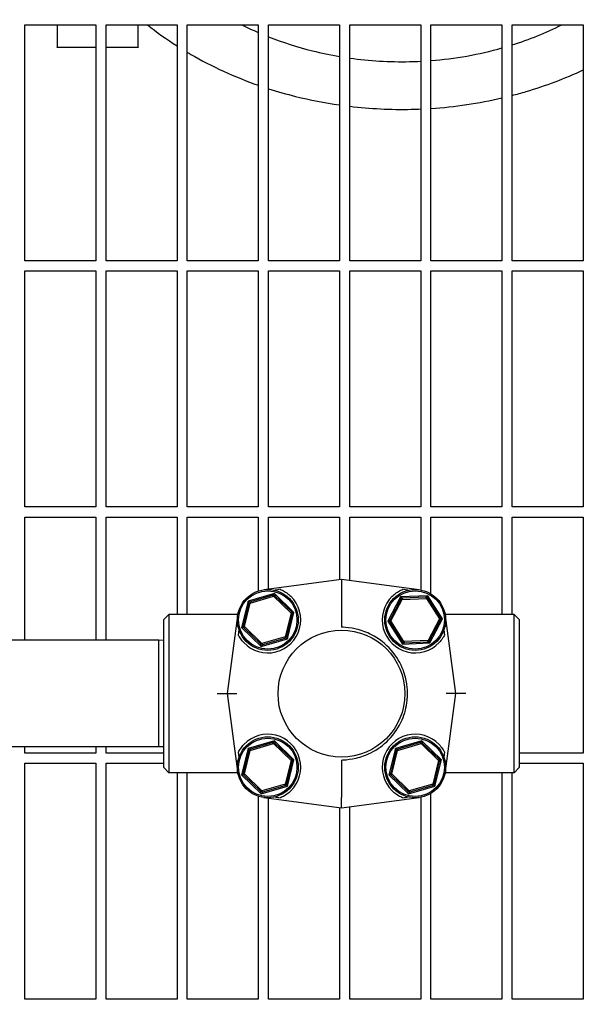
# Model space of a CAD drawing. Header units: inches. Extents: x 36 to 1719, y -84 to 1122.
# Tile 529 of 550: x 1048 to 1055, y 854 to 866. Entities that reach past the tile are written whole.
import ezdxf

# ---------------------------------------------------------------- set-up
doc = ezdxf.new("R2010")
doc.units = ezdxf.units.IN
doc.header["$LTSCALE"] = 48
doc.header["$MEASUREMENT"] = 0
doc.layers.add('Dimension (ANSI)', color=7, linetype='Continuous', lineweight=25)
doc.layers.add('Visible (ANSI)', color=7, linetype='Continuous', lineweight=30)
doc.styles.add('Note Text (ANSI)', font='tahoma.ttf')
doc.dimstyles.new('Architectural (ANSI)', dxfattribs={"dimscale": 48, "dimtxt": 0.125, "dimasz": 0.098425, "dimexe": 0.125, "dimexo": 0.0625, "dimgap": 0.031496, "dimtad": 0, "dimtih": 1, "dimtoh": 1, "dimdec": 4, "dimrnd": 1e-08, "dimzin": 3, "dimdsep": 46, "dimlunit": 4, "dimtxsty": 'Note Text (ANSI)', "dimcen": 0.09, "dimdle": 0.393701, "dimclrd": 256, "dimclre": 256, "dimclrt": 256, "dimadec": 0, "dimazin": 3, "dimtfac": 0.96, "dimtofl": 0, "dimtmove": 0, "dimatfit": 3, "dimfxl": 1, "dimfrac": 2, "dimtolj": 1, "dimtzin": 12, "dimlwd": -1, "dimlwe": -1, "dimarcsym": 0})

# ---------------------------------------------------------------- blocks, each defined once
blk = doc.blocks.new('*D17')
at = {"layer": 'Defpoints', "color": 0, "transparency": 16777216}
for p in [(1025.918, 894.991), (1025.918, 762.991), (1114.12, 762.991)]:
    blk.add_point(p, dxfattribs=at)
at = {"layer": 'Dimension (ANSI)', "transparency": 16777216}
for p, q in [((1028.918, 894.991), (1120.12, 894.991)), ((1114.12, 890.267), (1114.12, 833.626)), ((1114.12, 767.716), (1114.12, 824.357)), ((1028.918, 762.991), (1120.12, 762.991))]:
    blk.add_line(p, q, dxfattribs=at)
for points in [[(1113.332, 890.267), (1114.907, 890.267), (1114.12, 894.991)], [(1113.332, 767.716), (1114.907, 767.716), (1114.12, 762.991)]]:
    blk.add_solid(points, dxfattribs=at)
at = {"layer": 'Dimension (ANSI)', "transparency": 16777216, "insert": (1104.021, 832.114), "char_height": 6, "attachment_point": 1, "style": 'Note Text (ANSI)'}
blk.add_mtext('\\A1;11\'-0"', dxfattribs=at)

msp = doc.modelspace()

# ---------------------------------------------------------------- linework, layer by layer
at = {"layer": 'Visible (ANSI)'}
for p, q in [((1048.06018, 863.1339), (1048.06018, 866.04015)), ((1048.06018, 866.04015), (1048.93518, 866.04015)), ((1048.45768, 866.04015), (1048.45768, 865.76354)), ((1048.93518, 866.04015), (1048.93518, 863.1339)), ((1049.06018, 863.1339), (1049.06018, 866.04015)), ((1049.06018, 866.04015), (1049.93518, 866.04015)), ((1049.45768, 865.76354), (1049.45768, 866.04015)), ((1049.93518, 866.04015), (1049.93518, 863.1339)), ((1050.06018, 863.1339), (1050.06018, 866.04015)), ((1050.06018, 866.04015), (1050.93518, 866.04015)), ((1050.93518, 866.04015), (1050.93518, 863.1339)), ((1051.06018, 863.1339), (1051.06018, 866.04015)), ((1051.06018, 866.04015), (1051.93518, 866.04015)), ((1051.93518, 866.04015), (1051.93518, 863.1339)), ((1052.06018, 863.1339), (1052.06018, 866.04015)), ((1052.06018, 866.04015), (1052.93518, 866.04015)), ((1052.93518, 866.04015), (1052.93518, 863.1339)), ((1053.06018, 863.1339), (1053.06018, 866.04015)), ((1053.06018, 866.04015), (1053.93518, 866.04015)), ((1053.93518, 866.04015), (1053.93518, 863.1339)), ((1054.06018, 863.1339), (1054.06018, 866.04015)), ((1054.06018, 866.04015), (1054.93518, 866.04015)), ((1054.93518, 866.04015), (1054.93518, 863.1339)), ((1048.45768, 865.75941), (1048.45768, 865.76354)), ((1048.93518, 865.75941), (1048.45768, 865.75941)), ((1049.45768, 865.75941), (1049.06018, 865.75941)), ((1049.45768, 865.76354), (1049.45768, 865.75941)), ((1048.93518, 863.1339), (1048.06018, 863.1339)), ((1049.93518, 863.1339), (1049.06018, 863.1339)), ((1050.93518, 863.1339), (1050.06018, 863.1339)), ((1051.93518, 863.1339), (1051.06018, 863.1339)), ((1052.93518, 863.1339), (1052.06018, 863.1339)), ((1053.93518, 863.1339), (1053.06018, 863.1339)), ((1054.93518, 863.1339), (1054.06018, 863.1339)), ((1048.06018, 860.10265), (1048.06018, 863.0089)), ((1048.06018, 863.0089), (1048.93518, 863.0089)), ((1048.93518, 863.0089), (1048.93518, 860.10265)), ((1049.06018, 860.10265), (1049.06018, 863.0089)), ((1049.06018, 863.0089), (1049.93518, 863.0089)), ((1049.93518, 863.0089), (1049.93518, 860.10265)), ((1050.06018, 860.10265), (1050.06018, 863.0089)), ((1050.06018, 863.0089), (1050.93518, 863.0089)), ((1050.93518, 863.0089), (1050.93518, 860.10265)), ((1051.06018, 860.10265), (1051.06018, 863.0089)), ((1051.06018, 863.0089), (1051.93518, 863.0089)), ((1051.93518, 863.0089), (1051.93518, 860.10265)), ((1052.06018, 860.10265), (1052.06018, 863.0089)), ((1052.06018, 863.0089), (1052.93518, 863.0089)), ((1052.93518, 863.0089), (1052.93518, 860.10265)), ((1053.06018, 860.10265), (1053.06018, 863.0089)), ((1053.06018, 863.0089), (1053.93518, 863.0089)), ((1053.93518, 863.0089), (1053.93518, 860.10265)), ((1054.06018, 860.10265), (1054.06018, 863.0089)), ((1054.06018, 863.0089), (1054.93518, 863.0089)), ((1054.93518, 863.0089), (1054.93518, 860.10265)), ((1048.93518, 860.10265), (1048.06018, 860.10265)), ((1049.93518, 860.10265), (1049.06018, 860.10265)), ((1050.93518, 860.10265), (1050.06018, 860.10265)), ((1051.93518, 860.10265), (1051.06018, 860.10265)), ((1052.93518, 860.10265), (1052.06018, 860.10265)), ((1053.93518, 860.10265), (1053.06018, 860.10265)), ((1054.93518, 860.10265), (1054.06018, 860.10265)), ((1048.06018, 858.4614), (1048.06018, 859.97765)), ((1048.06018, 859.97765), (1048.93518, 859.97765)), ((1048.93518, 859.97765), (1048.93518, 858.4614)), ((1049.06018, 858.4614), (1049.06018, 859.97765)), ((1049.06018, 859.97765), (1049.93518, 859.97765)), ((1049.93518, 859.97765), (1049.93518, 858.77765)), ((1050.06018, 858.77765), (1050.06018, 859.97765)), ((1050.06018, 859.97765), (1050.93518, 859.97765)), ((1050.93518, 859.97765), (1050.93518, 859.06738)), ((1051.06018, 859.09046), (1051.06018, 859.97765)), ((1051.06018, 859.97765), (1051.93518, 859.97765)), ((1051.93518, 859.97765), (1051.93518, 859.20694)), ((1052.06018, 859.19671), (1052.06018, 859.97765)), ((1052.06018, 859.97765), (1052.93518, 859.97765)), ((1052.93518, 859.97765), (1052.93518, 859.07972)), ((1053.06018, 859.03216), (1053.06018, 859.97765)), ((1053.06018, 859.97765), (1053.93518, 859.97765)), ((1053.93518, 859.97765), (1053.93518, 858.77765)), ((1054.06018, 858.77765), (1054.06018, 859.97765)), ((1054.06018, 859.97765), (1054.93518, 859.97765)), ((1054.93518, 859.97765), (1054.93518, 857.0714)), ((1051.95927, 859.21015), (1051.00261, 859.0828)), ((1052.91593, 859.0828), (1051.95927, 859.21015)), ((1051.95927, 859.21015), (1051.95927, 859.08492)), ((1051.95927, 859.08492), (1051.95927, 858.67914)), ((1050.81043, 858.94391), (1050.72962, 858.6182)), ((1051.1329, 859.03679), (1050.81043, 858.94391)), ((1050.81043, 858.94391), (1050.83843, 858.93572)), ((1050.81966, 858.91623), (1050.81043, 858.94391)), ((1050.81966, 858.91623), (1050.83843, 858.93572)), ((1050.83641, 858.91888), (1051.12421, 859.00176)), ((1050.83843, 858.93572), (1050.83641, 858.91888)), ((1051.11354, 859.01495), (1050.83843, 858.93572)), ((1051.11354, 859.01495), (1051.1329, 859.03679)), ((1051.11354, 859.01495), (1051.13981, 859.00843)), ((1051.12421, 859.00176), (1051.11354, 859.01495)), ((1051.13981, 859.00843), (1051.12421, 859.00176)), ((1051.12421, 859.00176), (1051.3399, 858.79396)), ((1051.1329, 859.03679), (1051.13981, 859.00843)), ((1051.37457, 858.80395), (1051.1329, 859.03679)), ((1051.34598, 858.8098), (1051.13981, 859.00843)), ((1052.68611, 858.99408), (1052.53119, 858.6964)), ((1052.68859, 858.96501), (1052.55643, 858.71105)), ((1052.56724, 858.69797), (1052.7055, 858.96365)), ((1053.02137, 859.00876), (1052.68611, 858.99408)), ((1052.68611, 858.99408), (1052.71141, 858.97955)), ((1052.68859, 858.96501), (1052.68611, 858.99408)), ((1052.68859, 858.96501), (1052.71141, 858.97955)), ((1052.7055, 858.96365), (1052.68859, 858.96501)), ((1052.71141, 858.97955), (1052.7055, 858.96365)), ((1052.7055, 858.96365), (1053.00471, 858.97675)), ((1052.99743, 858.99207), (1052.71141, 858.97955)), ((1052.99743, 858.99207), (1053.02137, 859.00876)), ((1052.99743, 858.99207), (1053.02144, 858.97958)), ((1053.00471, 858.97675), (1052.99743, 858.99207)), ((1053.02144, 858.97958), (1053.00471, 858.97675)), ((1053.00471, 858.97675), (1053.16566, 858.72418)), ((1053.02137, 859.00876), (1053.02144, 858.97958)), ((1053.20171, 858.72576), (1053.02137, 859.00876)), ((1053.17529, 858.73814), (1053.02144, 858.97958)), ((1050.81966, 858.91623), (1050.75072, 858.63836)), ((1050.76429, 858.62819), (1050.83641, 858.91888)), ((1050.83641, 858.91888), (1050.81966, 858.91623)), ((1049.77177, 858.71515), (1049.83427, 858.77765)), ((1049.77177, 856.89265), (1049.77177, 858.71515)), ((1049.83427, 858.77765), (1049.83427, 856.83015)), ((1050.68305, 858.77765), (1049.83427, 858.77765)), ((1050.68037, 858.76056), (1050.55302, 857.8039)), ((1051.3399, 858.79396), (1051.26778, 858.50327)), ((1051.28453, 858.50592), (1051.35347, 858.78379)), ((1051.29376, 858.47824), (1051.37457, 858.80395)), ((1051.3399, 858.79396), (1051.34598, 858.8098)), ((1051.35347, 858.78379), (1051.3399, 858.79396)), ((1051.34598, 858.8098), (1051.35347, 858.78379)), ((1051.34598, 858.8098), (1051.37457, 858.80395)), ((1051.37457, 858.80395), (1051.35347, 858.78379)), ((1052.53119, 858.6964), (1052.55643, 858.71105)), ((1052.55761, 858.68401), (1052.53119, 858.6964)), ((1052.53119, 858.6964), (1052.71153, 858.41339)), ((1052.55643, 858.71105), (1052.56724, 858.69797)), ((1052.55761, 858.68401), (1052.55643, 858.71105)), ((1052.56724, 858.69797), (1052.55761, 858.68401)), ((1052.72819, 858.4454), (1052.56724, 858.69797)), ((1053.16566, 858.72418), (1053.0274, 858.4585)), ((1053.04431, 858.45714), (1053.17648, 858.71111)), ((1053.0468, 858.42807), (1053.20171, 858.72576)), ((1053.16566, 858.72418), (1053.17529, 858.73814)), ((1053.17648, 858.71111), (1053.16566, 858.72418)), ((1053.17529, 858.73814), (1053.17648, 858.71111)), ((1053.17529, 858.73814), (1053.20171, 858.72576)), ((1053.20171, 858.72576), (1053.17648, 858.71111)), ((1054.08427, 858.77765), (1053.23549, 858.77765)), ((1053.36552, 857.8039), (1053.23817, 858.76056)), ((1054.08427, 856.83015), (1054.08427, 858.77765)), ((1054.14677, 858.71515), (1054.08427, 858.77765)), ((1054.14677, 858.71515), (1054.14677, 856.89265)), ((1050.72962, 858.6182), (1050.75072, 858.63836)), ((1050.75821, 858.61236), (1050.72962, 858.6182)), ((1050.72962, 858.6182), (1050.97129, 858.38537)), ((1050.75072, 858.63836), (1050.76429, 858.62819)), ((1050.75821, 858.61236), (1050.75072, 858.63836)), ((1050.76429, 858.62819), (1050.75821, 858.61236)), ((1050.75821, 858.61236), (1050.96438, 858.41372)), ((1050.97998, 858.42039), (1050.76429, 858.62819)), ((1051.95927, 858.67914), (1051.95927, 858.62503)), ((1052.55761, 858.68401), (1052.71146, 858.44257)), ((1049.70927, 858.4614), (1047.14677, 858.4614)), ((1049.70927, 857.1464), (1049.70927, 858.4614)), ((1049.77177, 858.45976), (1049.70927, 858.4614)), ((1050.97129, 858.38537), (1051.29376, 858.47824)), ((1051.26778, 858.50327), (1050.97998, 858.42039)), ((1050.99065, 858.4072), (1051.26576, 858.48643)), ((1051.28453, 858.50592), (1051.26576, 858.48643)), ((1051.26576, 858.48643), (1051.26778, 858.50327)), ((1051.29376, 858.47824), (1051.26576, 858.48643)), ((1051.26778, 858.50327), (1051.28453, 858.50592)), ((1051.28453, 858.50592), (1051.29376, 858.47824)), ((1053.0274, 858.4585), (1052.72819, 858.4454)), ((1053.02149, 858.4426), (1053.0274, 858.4585)), ((1053.04431, 858.45714), (1053.02149, 858.4426)), ((1053.0274, 858.4585), (1053.04431, 858.45714)), ((1053.04431, 858.45714), (1053.0468, 858.42807)), ((1050.96438, 858.41372), (1050.97998, 858.42039)), ((1050.99065, 858.4072), (1050.96438, 858.41372)), ((1050.97129, 858.38537), (1050.96438, 858.41372)), ((1050.99065, 858.4072), (1050.97129, 858.38537)), ((1050.97998, 858.42039), (1050.99065, 858.4072)), ((1052.71146, 858.44257), (1052.72819, 858.4454)), ((1052.73547, 858.43008), (1052.71146, 858.44257)), ((1052.71153, 858.41339), (1052.71146, 858.44257)), ((1052.73547, 858.43008), (1052.71153, 858.41339)), ((1052.71153, 858.41339), (1053.0468, 858.42807)), ((1052.72819, 858.4454), (1052.73547, 858.43008)), ((1052.73547, 858.43008), (1053.02149, 858.4426)), ((1053.0468, 858.42807), (1053.02149, 858.4426)), ((1050.42692, 857.8039), (1050.55302, 857.8039)), ((1050.55302, 857.8039), (1050.67258, 857.8039)), ((1050.55302, 857.8039), (1050.68037, 856.84724)), ((1053.23817, 856.84724), (1053.36552, 857.8039)), ((1053.36552, 857.8039), (1053.24596, 857.8039)), ((1053.49163, 857.8039), (1053.36552, 857.8039)), ((1049.70927, 857.1464), (1047.14677, 857.1464)), ((1048.06018, 857.0714), (1048.06018, 857.1464)), ((1048.93518, 857.1464), (1048.93518, 857.0714)), ((1049.06018, 857.0714), (1049.06018, 857.1464)), ((1049.77177, 857.14803), (1049.70927, 857.1464)), ((1050.81043, 857.12956), (1050.72962, 856.80385)), ((1051.1329, 857.22243), (1050.81043, 857.12956)), ((1050.81043, 857.12956), (1050.83843, 857.12136)), ((1050.81966, 857.10187), (1050.81043, 857.12956)), ((1050.81966, 857.10187), (1050.83843, 857.12136)), ((1050.83641, 857.10452), (1051.12421, 857.18741)), ((1050.83843, 857.12136), (1050.83641, 857.10452)), ((1051.11354, 857.20059), (1050.83843, 857.12136)), ((1051.11354, 857.20059), (1051.1329, 857.22243)), ((1051.11354, 857.20059), (1051.13981, 857.19408)), ((1051.12421, 857.18741), (1051.11354, 857.20059)), ((1051.13981, 857.19408), (1051.12421, 857.18741)), ((1051.12421, 857.18741), (1051.3399, 856.97961)), ((1051.1329, 857.22243), (1051.13981, 857.19408)), ((1051.37457, 856.98959), (1051.1329, 857.22243)), ((1051.34598, 856.99544), (1051.13981, 857.19408)), ((1052.62478, 857.12956), (1052.54397, 856.80385)), ((1052.94726, 857.22243), (1052.62478, 857.12956)), ((1052.62478, 857.12956), (1052.65279, 857.12136)), ((1052.63401, 857.10187), (1052.62478, 857.12956)), ((1052.63401, 857.10187), (1052.65279, 857.12136)), ((1052.65077, 857.10452), (1052.93857, 857.18741)), ((1052.65279, 857.12136), (1052.65077, 857.10452)), ((1052.9279, 857.20059), (1052.65279, 857.12136)), ((1052.9279, 857.20059), (1052.94726, 857.22243)), ((1052.9279, 857.20059), (1052.95417, 857.19408)), ((1052.93857, 857.18741), (1052.9279, 857.20059)), ((1052.95417, 857.19408), (1052.93857, 857.18741)), ((1052.93857, 857.18741), (1053.15425, 856.97961)), ((1052.94726, 857.22243), (1052.95417, 857.19408)), ((1053.18893, 856.98959), (1052.94726, 857.22243)), ((1053.16034, 856.99544), (1052.95417, 857.19408)), ((1048.93518, 857.0714), (1048.06018, 857.0714)), ((1049.77177, 857.0714), (1049.06018, 857.0714)), ((1050.81966, 857.10187), (1050.75072, 856.82401)), ((1050.76429, 856.81383), (1050.83641, 857.10452)), ((1050.83641, 857.10452), (1050.81966, 857.10187)), ((1051.3399, 856.97961), (1051.34598, 856.99544)), ((1051.34598, 856.99544), (1051.35347, 856.96943)), ((1051.34598, 856.99544), (1051.37457, 856.98959)), ((1052.63401, 857.10187), (1052.56507, 856.82401)), ((1052.57865, 856.81383), (1052.65077, 857.10452)), ((1052.65077, 857.10452), (1052.63401, 857.10187)), ((1053.15425, 856.97961), (1053.16034, 856.99544)), ((1053.16034, 856.99544), (1053.16783, 856.96943)), ((1053.16034, 856.99544), (1053.18893, 856.98959)), ((1054.93518, 857.0714), (1054.14677, 857.0714)), ((1048.06018, 854.04015), (1048.06018, 856.9464)), ((1048.06018, 856.9464), (1048.93518, 856.9464)), ((1048.93518, 856.9464), (1048.93518, 854.04015)), ((1049.06018, 854.04015), (1049.06018, 856.9464)), ((1049.06018, 856.9464), (1049.77177, 856.9464)), ((1049.77177, 856.89265), (1049.83427, 856.83015)), ((1051.3399, 856.97961), (1051.26778, 856.68892)), ((1051.28453, 856.69157), (1051.35347, 856.96943)), ((1051.29376, 856.66388), (1051.37457, 856.98959)), ((1051.35347, 856.96943), (1051.3399, 856.97961)), ((1051.37457, 856.98959), (1051.35347, 856.96943)), ((1051.95927, 856.98276), (1051.95927, 856.92866)), ((1051.95927, 856.92866), (1051.95927, 856.52288)), ((1053.15425, 856.97961), (1053.08213, 856.68892)), ((1053.09889, 856.69157), (1053.16783, 856.96943)), ((1053.10812, 856.66388), (1053.18893, 856.98959)), ((1053.16783, 856.96943), (1053.15425, 856.97961)), ((1053.18893, 856.98959), (1053.16783, 856.96943)), ((1054.14677, 856.89265), (1054.08427, 856.83015)), ((1054.14677, 856.9464), (1054.93518, 856.9464)), ((1054.93518, 856.9464), (1054.93518, 854.04015)), ((1050.68305, 856.83015), (1049.83427, 856.83015)), ((1049.93518, 856.83015), (1049.93518, 854.04015)), ((1050.06018, 854.04015), (1050.06018, 856.83015)), ((1050.72962, 856.80385), (1050.75072, 856.82401)), ((1050.75821, 856.798), (1050.72962, 856.80385)), ((1050.72962, 856.80385), (1050.97129, 856.57101)), ((1050.75072, 856.82401), (1050.76429, 856.81383)), ((1050.75821, 856.798), (1050.75072, 856.82401)), ((1050.76429, 856.81383), (1050.75821, 856.798)), ((1050.75821, 856.798), (1050.96438, 856.59936)), ((1050.97998, 856.60603), (1050.76429, 856.81383)), ((1052.54397, 856.80385), (1052.56507, 856.82401)), ((1052.57256, 856.798), (1052.54397, 856.80385)), ((1052.54397, 856.80385), (1052.78564, 856.57101)), ((1052.56507, 856.82401), (1052.57865, 856.81383)), ((1052.57256, 856.798), (1052.56507, 856.82401)), ((1052.57865, 856.81383), (1052.57256, 856.798)), ((1052.57256, 856.798), (1052.77873, 856.59936)), ((1052.79433, 856.60603), (1052.57865, 856.81383)), ((1054.08427, 856.83015), (1053.23549, 856.83015)), ((1053.93518, 856.83015), (1053.93518, 854.04015)), ((1054.06018, 854.04015), (1054.06018, 856.83015)), ((1050.97129, 856.57101), (1051.29376, 856.66388)), ((1051.26778, 856.68892), (1050.97998, 856.60603)), ((1050.99065, 856.59285), (1051.26576, 856.67208)), ((1051.28453, 856.69157), (1051.26576, 856.67208)), ((1051.26576, 856.67208), (1051.26778, 856.68892)), ((1051.29376, 856.66388), (1051.26576, 856.67208)), ((1051.26778, 856.68892), (1051.28453, 856.69157)), ((1051.28453, 856.69157), (1051.29376, 856.66388)), ((1052.78564, 856.57101), (1053.10812, 856.66388)), ((1053.08213, 856.68892), (1052.79433, 856.60603)), ((1052.805, 856.59285), (1053.08011, 856.67208)), ((1053.09889, 856.69157), (1053.08011, 856.67208)), ((1053.08011, 856.67208), (1053.08213, 856.68892)), ((1053.10812, 856.66388), (1053.08011, 856.67208)), ((1053.08213, 856.68892), (1053.09889, 856.69157)), ((1053.09889, 856.69157), (1053.10812, 856.66388)), ((1050.93518, 856.54041), (1050.93518, 854.04015)), ((1050.96438, 856.59936), (1050.97998, 856.60603)), ((1050.99065, 856.59285), (1050.96438, 856.59936)), ((1050.97129, 856.57101), (1050.96438, 856.59936)), ((1050.99065, 856.59285), (1050.97129, 856.57101)), ((1050.97998, 856.60603), (1050.99065, 856.59285)), ((1051.00261, 856.525), (1051.95927, 856.39765)), ((1051.06018, 854.04015), (1051.06018, 856.51734)), ((1051.95927, 856.39765), (1052.91593, 856.525)), ((1051.95927, 856.39765), (1051.95927, 856.52288)), ((1052.77873, 856.59936), (1052.79433, 856.60603)), ((1052.805, 856.59285), (1052.77873, 856.59936)), ((1052.78564, 856.57101), (1052.77873, 856.59936)), ((1052.805, 856.59285), (1052.78564, 856.57101)), ((1052.79433, 856.60603), (1052.805, 856.59285)), ((1052.93518, 856.52807), (1052.93518, 854.04015)), ((1053.06018, 854.04015), (1053.06018, 856.57564)), ((1051.93518, 856.40085), (1051.93518, 854.04015)), ((1052.06018, 854.04015), (1052.06018, 856.41108)), ((1048.93518, 854.04015), (1048.06018, 854.04015)), ((1049.93518, 854.04015), (1049.06018, 854.04015)), ((1050.93518, 854.04015), (1050.06018, 854.04015)), ((1051.93518, 854.04015), (1051.06018, 854.04015)), ((1052.93518, 854.04015), (1052.06018, 854.04015)), ((1053.93518, 854.04015), (1053.06018, 854.04015)), ((1054.93518, 854.04015), (1054.06018, 854.04015))]:
    msp.add_line(p, q, dxfattribs=at)
for centre, radius in [((1051.0521, 858.71108), 0.375), ((1051.0521, 858.71108), 0.35938), ((1052.86645, 858.71108), 0.375), ((1052.86645, 858.71108), 0.35938), ((1051.95927, 857.8039), 0.78125), ((1051.0521, 856.89672), 0.375), ((1051.0521, 856.89672), 0.35938), ((1052.86645, 856.89672), 0.375), ((1052.86645, 856.89672), 0.35938)]:
    msp.add_circle(centre, radius, dxfattribs=at)
for centre, start, end in [((1051.0521, 858.71108), 223.267756, 45.717156), ((1052.86645, 858.71108), 134.282844, 316.732244), ((1051.0521, 856.89672), 314.282844, 136.732244), ((1052.86645, 856.89672), 43.267756, 225.717156)]:
    msp.add_arc(centre, 0.40625, start, end, dxfattribs=at)
for centre, major_axis, start_param, end_param in [((1052.55883, 859.16386), (-2.38836, -0.31794), 5.30863728, 5.34323685), ((1051.35971, 859.16386), (2.38836, -0.31794), 0.93994846, 0.97454803), ((1052.55883, 856.44394), (-2.38836, 0.31794), 0.93994846, 0.97454803), ((1051.35971, 856.44394), (2.38836, 0.31794), 5.30863728, 5.34323685)]:
    msp.add_ellipse(centre, major_axis=major_axis, ratio=0.05187954, start_param=start_param, end_param=end_param, dxfattribs=at)
for points in [[(1049.57008, 866.04015), (1049.68603, 865.94783), (1049.80797, 865.86071), (1049.93518, 865.77926)], [(1050.73203, 866.04015), (1050.79856, 866.00677), (1050.86631, 865.9751), (1050.93518, 865.94518)], [(1054.06018, 865.79201), (1054.27298, 865.85925), (1054.47848, 865.94238), (1054.67333, 866.04015)], [(1053.06018, 865.59887), (1053.35788, 865.62209), (1053.65225, 865.67444), (1053.93518, 865.75457)], [(1053.06018, 865.00992), (1053.35605, 865.02926), (1053.6496, 865.0727), (1053.93518, 865.13944)]]:
    msp.add_open_spline(points, degree=3, dxfattribs=at)
for points, knots in [([(1051.06018, 865.89329), (1051.23479, 865.82411), (1051.41579, 865.76603), (1051.71109, 865.69216), (1051.82261, 865.66877), (1051.93518, 865.6496)], [6.688282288, 6.688282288, 6.688282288, 6.688282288, 6.842778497, 6.842778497, 6.934518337, 6.934518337, 6.934518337, 6.934518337]), ([(1050.06018, 865.70205), (1050.0751, 865.69317), (1050.09008, 865.68436), (1050.36462, 865.52505), (1050.64337, 865.39729), (1050.93518, 865.295)], [6.509848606, 6.509848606, 6.509848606, 6.509848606, 6.522163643, 6.522163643, 6.73456334, 6.73456334, 6.73456334, 6.73456334]), ([(1052.06018, 865.63012), (1052.30364, 865.59564), (1052.55115, 865.58083), (1052.8438, 865.58689), (1052.88952, 865.58852), (1052.93518, 865.59083)], [6.968364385, 6.968364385, 6.968364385, 6.968364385, 7.1655227, 7.1655227, 7.202042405, 7.202042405, 7.202042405, 7.202042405]), ([(1054.06018, 865.17026), (1054.1178, 865.18522), (1054.17506, 865.20114), (1054.47498, 865.29007), (1054.71056, 865.3794), (1054.93518, 865.48474)], [7.448090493, 7.448090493, 7.448090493, 7.448090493, 7.488564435, 7.488564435, 7.661609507, 7.661609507, 7.661609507, 7.661609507]), ([(1051.06018, 865.253), (1051.17021, 865.2176), (1051.28192, 865.18577), (1051.57221, 865.11342), (1051.75273, 865.07826), (1051.93518, 865.05234)], [6.764704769, 6.764704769, 6.764704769, 6.764704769, 6.843826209, 6.843826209, 6.967878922, 6.967878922, 6.967878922, 6.967878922]), ([(1052.06018, 865.03607), (1052.3113, 865.00635), (1052.56544, 864.9941), (1052.85777, 865.0003), (1052.89649, 865.00153), (1052.93518, 865.00318)], [6.996144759, 6.996144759, 6.996144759, 6.996144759, 7.166132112, 7.166132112, 7.192095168, 7.192095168, 7.192095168, 7.192095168]), ([(1051.20402, 859.08785), (1051.21277, 859.08432), (1051.22182, 859.08029), (1051.2472, 859.06791), (1051.26607, 859.05714), (1051.30259, 859.03166), (1051.32027, 859.017), (1051.33574, 859.00191)], [1.370863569, 1.370863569, 1.370863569, 1.370863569, 1.454319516, 1.454319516, 1.621520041, 1.621520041, 1.78593729, 1.78593729, 1.78593729, 1.78593729]), ([(1052.58281, 859.00191), (1052.59828, 859.017), (1052.61595, 859.03166), (1052.65248, 859.05714), (1052.67135, 859.06791), (1052.69673, 859.08029), (1052.70577, 859.08432), (1052.71453, 859.08785)], [0.516240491, 0.516240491, 0.516240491, 0.516240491, 0.68065774, 0.68065774, 0.847858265, 0.847858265, 0.931314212, 0.931314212, 0.931314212, 0.931314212]), ([(1052.13927, 858.5976), (1052.06859, 858.61384), (1052.01167, 858.61808), (1051.97582, 858.62163), (1051.96874, 858.62235), (1051.96258, 858.62348), (1051.96128, 858.62379), (1051.96009, 858.62425), (1051.95977, 858.62441), (1051.95946, 858.62465), (1051.95939, 858.62473), (1051.9593, 858.62488), (1051.95927, 858.62495), (1051.95927, 858.62503)], [0, 0, 0, 0, 0.552893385, 0.552893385, 0.663017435, 0.663017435, 0.701165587, 0.701165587, 0.715602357, 0.715602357, 0.721411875, 0.721411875, 0.726743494, 0.726743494, 0.726743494, 0.726743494]), ([(1052.13927, 857.01019), (1052.20215, 857.02464), (1052.26318, 857.04653), (1052.40243, 857.11609), (1052.47643, 857.17008), (1052.60949, 857.30632), (1052.66538, 857.38961), (1052.73792, 857.55726), (1052.75906, 857.63823), (1052.76917, 857.73681), (1052.77032, 857.75268), (1052.77143, 857.77803), (1052.77167, 857.78751), (1052.77183, 857.80557), (1052.77176, 857.81416), (1052.7713, 857.83397), (1052.77081, 857.84519), (1052.76863, 857.87886), (1052.76625, 857.90125), (1052.75464, 857.97929), (1052.74056, 858.03405), (1052.68688, 858.17866), (1052.63656, 858.26352), (1052.50399, 858.41626), (1052.42105, 858.48122), (1052.26813, 858.55948), (1052.20468, 858.58257), (1052.13927, 858.5976)], [3.15680386, 3.15680386, 3.15680386, 3.15680386, 3.65003684, 3.65003684, 4.34332261, 4.34332261, 5.10131563, 5.10131563, 5.73531231, 5.73531231, 5.85647377, 5.85647377, 5.92869951, 5.92869951, 5.99412777, 5.99412777, 6.07972358, 6.07972358, 6.25122219, 6.25122219, 6.68092448, 6.68092448, 7.42663241, 7.42663241, 8.22220702, 8.22220702, 8.73597653, 8.73597653, 8.73597653, 8.73597653]), ([(1050.75628, 858.43263), (1050.74309, 858.44664), (1050.7303, 858.46233), (1050.70834, 858.49376), (1050.699, 858.50948), (1050.69139, 858.52419)], [0.537240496, 0.537240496, 0.537240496, 0.537240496, 0.681559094, 0.681559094, 0.819168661, 0.819168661, 0.819168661, 0.819168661]), ([(1053.22716, 858.52419), (1053.22048, 858.51129), (1053.21263, 858.49788), (1053.19149, 858.46639), (1053.17722, 858.44852), (1053.16227, 858.43263)], [1.495795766, 1.495795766, 1.495795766, 1.495795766, 1.614052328, 1.614052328, 1.778192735, 1.778192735, 1.778192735, 1.778192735]), ([(1050.69139, 857.08361), (1050.699, 857.09831), (1050.70834, 857.11403), (1050.7303, 857.14547), (1050.74309, 857.16115), (1050.75628, 857.17517)], [1.481129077, 1.481129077, 1.481129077, 1.481129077, 1.618738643, 1.618738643, 1.763057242, 1.763057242, 1.763057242, 1.763057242]), ([(1053.16227, 857.17517), (1053.1772, 857.1593), (1053.19146, 857.14144), (1053.21261, 857.10995), (1053.22047, 857.09652), (1053.22716, 857.08361)], [0.537274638, 0.537274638, 0.537274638, 0.537274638, 0.701231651, 0.701231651, 0.819663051, 0.819663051, 0.819663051, 0.819663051]), ([(1051.95927, 856.98276), (1051.95927, 856.98287), (1051.95931, 856.98296), (1051.95948, 856.98317), (1051.95963, 856.98328), (1051.96011, 856.98356), (1051.96052, 856.98372), (1051.962, 856.98419), (1051.96347, 856.98449), (1051.97118, 856.98581), (1051.98169, 856.98676), (1052.02107, 856.99052), (1052.07426, 856.99525), (1052.13927, 857.01019)], [0, 0, 0, 0, 0.001526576, 0.001526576, 0.003473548, 0.003473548, 0.007124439, 0.007124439, 0.016907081, 0.016907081, 0.059597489, 0.059597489, 0.224004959, 0.224004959, 0.224004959, 0.224004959]), ([(1051.33574, 856.60588), (1051.32027, 856.5908), (1051.30259, 856.57613), (1051.26607, 856.55066), (1051.2472, 856.53989), (1051.22182, 856.5275), (1051.21277, 856.52348), (1051.20402, 856.51995)], [0.516288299, 0.516288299, 0.516288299, 0.516288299, 0.680705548, 0.680705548, 0.847906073, 0.847906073, 0.93136202, 0.93136202, 0.93136202, 0.93136202]), ([(1052.71453, 856.51995), (1052.70577, 856.52348), (1052.69673, 856.5275), (1052.67135, 856.53989), (1052.65248, 856.55066), (1052.61595, 856.57613), (1052.59828, 856.5908), (1052.58281, 856.60588)], [1.370863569, 1.370863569, 1.370863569, 1.370863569, 1.454319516, 1.454319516, 1.621520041, 1.621520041, 1.78593729, 1.78593729, 1.78593729, 1.78593729])]:
    msp.add_open_spline(points, degree=3, knots=knots, dxfattribs=at)
for points, weights in [([(1050.69139, 858.52419), (1050.69517, 858.55443), (1050.69898, 858.58484)], [0.999903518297, 0.999902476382, 0.999907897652]), ([(1053.21957, 858.58484), (1053.22338, 858.55443), (1053.22716, 858.52419)], [0.99990789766, 0.99990247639, 0.999903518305]), ([(1050.69898, 857.02295), (1050.69517, 857.05337), (1050.69139, 857.08361)], [0.999907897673, 0.999902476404, 0.999903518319]), ([(1053.22716, 857.08361), (1053.22338, 857.05337), (1053.21957, 857.02295)], [0.999903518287, 0.999902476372, 0.999907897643])]:
    msp.add_rational_spline(points, weights, degree=2, dxfattribs=at)

# ---------------------------------------------------------------- dimensions: what is measured, and where the dimension line sits
at = {"layer": 'Dimension (ANSI)'}
dim = msp.add_linear_dim(base=(1114.11953, 762.9914), p1=(1025.91768, 894.9914), p2=(1025.91768, 762.9914), angle=90, dimstyle='Architectural (ANSI)', override={"dimgap": 0.031496, "dimdec": 4, "dimlfac": 1, "dimtol": 0, "dimlim": 0, "dimtp": 0, "dimtm": 0, "dimtdec": 2, "dimatfit": 1}, dxfattribs=at)
dim.commit()
dim.dimension.update_dxf_attribs({"geometry": '*D17', "text_midpoint": (1114.11953, 828.9914), "dimtype": 160})

doc.saveas('drawing.dxf')
